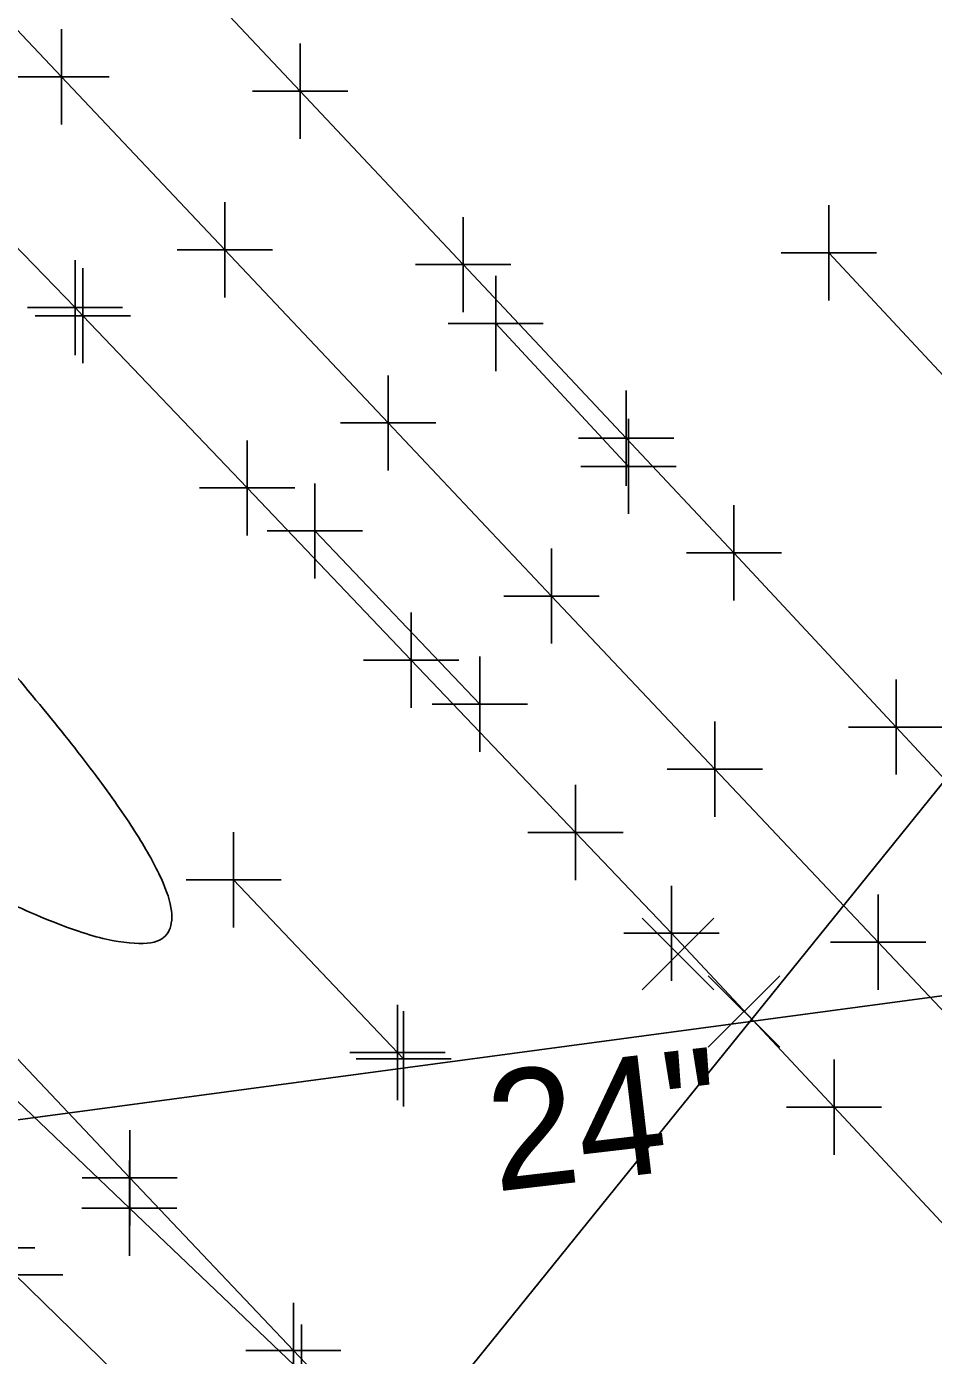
# Model space of a CAD drawing. Extents: x 0 to 1944463, y 0 to 420651.
# Drawn here: x 1943051.6 to 1943089.7, y 417577.1 to 417632.9 of the extents above; entities that cross this region are included whole.
import ezdxf

# ---------------------------------------------------------------- set-up
doc = ezdxf.new("R2010")
doc.units = 0
for name, color, linetype in [('SUR - DRG - Storm Sewer', 7, 'Continuous'), ('SUR - DRG - Storm Sewer Text', 7, 'Continuous'), ('SUR - DTM - Breaklines', 7, 'Continuous'), ('SUR - DTM - Breaklines - Points - Locators', 7, 'Continuous'), ('SUR - TR-CTRL - Pavement Marking', 7, 'Continuous'), ('SUR - TR-CTRL - Pavement Marking - Points - Locators', 7, 'Continuous'), ('SUR - TRAN - Features', 7, 'Continuous'), ('SUR - UTL - Low Wire Crossings', 7, 'Continuous'), ('SUR - UTL - Overhead Wire Crossings', 7, 'Continuous')]:
    doc.layers.add(name, color=color, linetype=linetype)

msp = doc.modelspace()

# ---------------------------------------------------------------- linework, layer by layer
at = {"layer": 'SUR - DRG - Storm Sewer'}
msp.add_lwpolyline([(1943028.86, 417583.99), (1943176.15, 417603.76)], dxfattribs=at)
msp.add_lwpolyline([(1943028.86, 417583.99), (1943176.15, 417603.76)], dxfattribs=at)
at = {"layer": 'SUR - DRG - Storm Sewer Text'}
msp.add_open_spline([(1943046.354, 417611.025), (1943066.77, 417588.782), (1943034.003, 417603.799), (1943030.081, 417585.371)], degree=2, dxfattribs=at)
at = {"layer": 'SUR - DTM - Breaklines'}
msp.add_lwpolyline([(1942946.552, 417728.765), (1942954.286, 417722.426), (1942962.02, 417716.086), (1942969.753, 417709.746), (1942977.487, 417703.406), (1942978.978, 417702.184), (1942986.336, 417695.412), (1942993.695, 417688.641), (1943001.053, 417681.869), (1943008.411, 417675.097), (1943014.847, 417669.175), (1943022.017, 417662.204), (1943029.187, 417655.234), (1943036.357, 417648.263), (1943039.321, 417645.382), (1943046.183, 417638.107), (1943053.044, 417630.833), (1943059.906, 417623.558), (1943066.767, 417616.284), (1943073.629, 417609.009), (1943080.49, 417601.734), (1943087.352, 417594.46), (1943094.213, 417587.185), (1943101.075, 417579.911)], dxfattribs=at)
at = {"layer": 'SUR - DTM - Breaklines - Points - Locators'}
for p, q in [((1943053.044, 417630.833), (1943053.044, 417632.833)), ((1943053.044, 417630.833), (1943051.044, 417630.833)), ((1943053.044, 417630.833), (1943055.044, 417630.833)), ((1943053.044, 417630.833), (1943053.044, 417628.833)), ((1943059.906, 417623.558), (1943059.906, 417625.558)), ((1943059.906, 417623.558), (1943057.906, 417623.558)), ((1943059.906, 417623.558), (1943061.906, 417623.558)), ((1943059.906, 417623.558), (1943059.906, 417621.558)), ((1943066.767, 417616.284), (1943066.767, 417618.284)), ((1943066.767, 417616.284), (1943064.767, 417616.284)), ((1943066.767, 417616.284), (1943068.767, 417616.284)), ((1943066.767, 417616.284), (1943066.767, 417614.284)), ((1943073.629, 417609.009), (1943073.629, 417611.009)), ((1943073.629, 417609.009), (1943071.629, 417609.009)), ((1943073.629, 417609.009), (1943075.629, 417609.009)), ((1943073.629, 417609.009), (1943073.629, 417607.009)), ((1943080.49, 417601.734), (1943080.49, 417603.734)), ((1943080.49, 417601.734), (1943078.49, 417601.734)), ((1943080.49, 417601.734), (1943082.49, 417601.734)), ((1943080.49, 417601.734), (1943080.49, 417599.734)), ((1943087.352, 417594.46), (1943087.352, 417596.46)), ((1943087.352, 417594.46), (1943085.352, 417594.46)), ((1943087.352, 417594.46), (1943089.352, 417594.46)), ((1943087.352, 417594.46), (1943087.352, 417592.46))]:
    msp.add_line(p, q, dxfattribs=at)
at = {"layer": 'SUR - TR-CTRL - Pavement Marking'}
for points in [[(1943056.227, 417637.514), (1943063.073, 417630.225), (1943069.92, 417622.936), (1943076.766, 417615.647), (1943081.296, 417610.823), (1943088.108, 417603.502), (1943094.919, 417596.18), (1943101.731, 417588.859), (1943108.542, 417581.537), (1943109.208, 417580.822), (1943116.02, 417573.5)], [(1943046.656, 417628.314), (1943053.612, 417621.13), (1943053.942, 417620.79), (1943060.84, 417613.55), (1943067.738, 417606.31), (1943074.636, 417599.07), (1943078.673, 417594.832), (1943085.5, 417587.526), (1943092.328, 417580.219), (1943099.155, 417572.913)], [(1943085.278, 417623.431), (1943092.013, 417616.205)], [(1943071.285, 417620.466), (1943076.862, 417614.459)], [(1943063.687, 417611.745), (1943070.621, 417604.466)], [(1943060.276, 417597.077), (1943067.163, 417589.827), (1943067.418, 417589.558)], [(1943049.034, 417591.82), (1943055.909, 417584.558), (1943062.785, 417577.297), (1943067.272, 417572.558), (1943074.12, 417565.271), (1943080.969, 417557.985), (1943087.818, 417550.698), (1943089.003, 417549.436), (1943095.803, 417542.105), (1943102.604, 417534.773), (1943109.404, 417527.441), (1943116.204, 417520.109), (1943117.838, 417518.348), (1943124.638, 417511.016), (1943131.439, 417503.684), (1943138.239, 417496.352), (1943145.039, 417489.02), (1943147.729, 417486.12), (1943154.51, 417478.77), (1943161.291, 417471.42), (1943168.072, 417464.071)], [(1943051.102, 417580.476), (1943058.249, 417573.482), (1943065.396, 417566.488), (1943072.543, 417559.494), (1943073.532, 417558.526), (1943080.415, 417551.273), (1943087.299, 417544.019), (1943094.182, 417536.765), (1943098.067, 417532.671), (1943104.874, 417525.345), (1943111.681, 417518.02), (1943118.488, 417510.694), (1943125.295, 417503.368), (1943132.102, 417496.043), (1943135.725, 417492.143), (1943142.532, 417484.817), (1943149.339, 417477.491), (1943156.146, 417470.166), (1943158.866, 417467.239), (1943165.702, 417459.94)]]:
    msp.add_lwpolyline(points, dxfattribs=at)
at = {"layer": 'SUR - TR-CTRL - Pavement Marking - Points - Locators'}
for p, q in [((1943063.073, 417630.225), (1943063.073, 417632.225)), ((1943063.073, 417630.225), (1943061.073, 417630.225)), ((1943063.073, 417630.225), (1943065.073, 417630.225)), ((1943063.073, 417630.225), (1943063.073, 417628.225)), ((1943085.278, 417623.431), (1943085.278, 417625.431)), ((1943069.92, 417622.936), (1943069.92, 417624.936)), ((1943085.278, 417623.431), (1943083.278, 417623.431)), ((1943085.278, 417623.431), (1943087.278, 417623.431)), ((1943085.278, 417623.431), (1943085.278, 417621.431)), ((1943053.612, 417621.13), (1943053.612, 417623.13)), ((1943069.92, 417622.936), (1943067.92, 417622.936)), ((1943069.92, 417622.936), (1943071.92, 417622.936)), ((1943069.92, 417622.936), (1943069.92, 417620.936)), ((1943053.942, 417620.79), (1943053.942, 417622.79)), ((1943071.285, 417620.466), (1943071.285, 417622.466)), ((1943053.612, 417621.13), (1943051.612, 417621.13)), ((1943053.942, 417620.79), (1943051.942, 417620.79)), ((1943053.612, 417621.13), (1943055.612, 417621.13)), ((1943053.612, 417621.13), (1943053.612, 417619.13)), ((1943053.942, 417620.79), (1943055.942, 417620.79)), ((1943053.942, 417620.79), (1943053.942, 417618.79)), ((1943071.285, 417620.466), (1943069.285, 417620.466)), ((1943071.285, 417620.466), (1943073.285, 417620.466)), ((1943071.285, 417620.466), (1943071.285, 417618.466)), ((1943076.766, 417615.647), (1943076.766, 417617.647)), ((1943076.862, 417614.459), (1943076.862, 417616.459)), ((1943076.766, 417615.647), (1943074.766, 417615.647)), ((1943076.766, 417615.647), (1943078.766, 417615.647)), ((1943076.766, 417615.647), (1943076.766, 417613.647)), ((1943060.84, 417613.55), (1943060.84, 417615.55)), ((1943076.862, 417614.459), (1943074.862, 417614.459)), ((1943076.862, 417614.459), (1943078.862, 417614.459)), ((1943076.862, 417614.459), (1943076.862, 417612.459)), ((1943060.84, 417613.55), (1943058.84, 417613.55)), ((1943060.84, 417613.55), (1943062.84, 417613.55)), ((1943060.84, 417613.55), (1943060.84, 417611.55)), ((1943063.687, 417611.745), (1943063.687, 417613.745)), ((1943081.296, 417610.823), (1943081.296, 417612.823)), ((1943063.687, 417611.745), (1943061.687, 417611.745)), ((1943063.687, 417611.745), (1943065.687, 417611.745)), ((1943063.687, 417611.745), (1943063.687, 417609.745)), ((1943081.296, 417610.823), (1943079.296, 417610.823)), ((1943081.296, 417610.823), (1943083.296, 417610.823)), ((1943081.296, 417610.823), (1943081.296, 417608.823)), ((1943067.738, 417606.31), (1943067.738, 417608.31)), ((1943067.738, 417606.31), (1943065.738, 417606.31)), ((1943067.738, 417606.31), (1943069.738, 417606.31)), ((1943067.738, 417606.31), (1943067.738, 417604.31)), ((1943070.621, 417604.466), (1943070.621, 417606.466)), ((1943088.108, 417603.502), (1943088.108, 417605.502)), ((1943070.621, 417604.466), (1943068.621, 417604.466)), ((1943070.621, 417604.466), (1943072.621, 417604.466)), ((1943070.621, 417604.466), (1943070.621, 417602.466)), ((1943088.108, 417603.502), (1943086.108, 417603.502)), ((1943088.108, 417603.502), (1943090.108, 417603.502)), ((1943088.108, 417603.502), (1943088.108, 417601.502)), ((1943074.636, 417599.07), (1943074.636, 417601.07)), ((1943060.276, 417597.077), (1943060.276, 417599.077)), ((1943074.636, 417599.07), (1943072.636, 417599.07)), ((1943074.636, 417599.07), (1943076.636, 417599.07)), ((1943074.636, 417599.07), (1943074.636, 417597.07)), ((1943060.276, 417597.077), (1943058.276, 417597.077)), ((1943060.276, 417597.077), (1943062.276, 417597.077)), ((1943060.276, 417597.077), (1943060.276, 417595.077)), ((1943078.673, 417594.832), (1943078.673, 417596.832)), ((1943078.673, 417594.832), (1943076.673, 417594.832)), ((1943078.673, 417594.832), (1943080.673, 417594.832)), ((1943078.673, 417594.832), (1943078.673, 417592.832)), ((1943067.163, 417589.827), (1943067.163, 417591.827)), ((1943067.418, 417589.558), (1943067.418, 417591.558)), ((1943067.163, 417589.827), (1943065.163, 417589.827)), ((1943067.418, 417589.558), (1943065.418, 417589.558)), ((1943067.163, 417589.827), (1943069.163, 417589.827)), ((1943067.163, 417589.827), (1943067.163, 417587.827)), ((1943067.418, 417589.558), (1943069.418, 417589.558)), ((1943067.418, 417589.558), (1943067.418, 417587.558)), ((1943085.5, 417587.526), (1943085.5, 417589.526)), ((1943085.5, 417587.526), (1943083.5, 417587.526)), ((1943085.5, 417587.526), (1943087.5, 417587.526)), ((1943085.5, 417587.526), (1943085.5, 417585.526)), ((1943049.918, 417581.615), (1943051.918, 417581.615)), ((1943051.102, 417580.476), (1943053.102, 417580.476))]:
    msp.add_line(p, q, dxfattribs=at)
at = {"layer": 'SUR - TRAN - Features'}
for p, q in [((1943055.909, 417584.558), (1943055.909, 417586.558)), ((1943055.894, 417583.284), (1943055.894, 417585.284)), ((1943055.909, 417584.558), (1943053.909, 417584.558)), ((1943055.909, 417584.558), (1943057.909, 417584.558)), ((1943055.909, 417584.558), (1943055.909, 417582.558)), ((1943055.894, 417583.284), (1943053.894, 417583.284)), ((1943055.894, 417583.284), (1943057.894, 417583.284)), ((1943055.894, 417583.284), (1943055.894, 417581.284)), ((1943062.785, 417577.297), (1943062.785, 417579.297)), ((1943063.133, 417576.386), (1943063.133, 417578.386)), ((1943062.785, 417577.297), (1943060.785, 417577.297)), ((1943062.785, 417577.297), (1943064.785, 417577.297)), ((1943062.785, 417577.297), (1943062.785, 417575.297))]:
    msp.add_line(p, q, dxfattribs=at)
msp.add_lwpolyline([(1943004.247, 417632.935), (1943011.481, 417626.031), (1943016.025, 417621.693), (1943023.182, 417614.709), (1943030.339, 417607.724), (1943034.176, 417603.979), (1943041.415, 417597.081), (1943048.654, 417590.183), (1943055.894, 417583.284), (1943063.133, 417576.386), (1943064.872, 417574.729)], dxfattribs=at)
at = {"layer": 'SUR - UTL - Low Wire Crossings'}
for p, q in [((1943077.445, 417595.463), (1943080.445, 417592.463)), ((1943080.445, 417595.463), (1943077.445, 417592.463)), ((1943078.945, 417593.963), (1943078.945, 417593.963)), ((1943080.218, 417593.042), (1943083.218, 417590.042)), ((1943083.218, 417593.042), (1943080.218, 417590.042)), ((1943081.718, 417591.542), (1943081.718, 417591.542))]:
    msp.add_line(p, q, dxfattribs=at)
at = {"layer": 'SUR - UTL - Overhead Wire Crossings'}
msp.add_lwpolyline([(1943055.95, 417558.92), (1943121.57, 417640.17)], dxfattribs=at)

# ---------------------------------------------------------------- texts
at = {"layer": 'SUR - DRG - Storm Sewer Text'}
msp.add_text('24"', height=5, rotation=6.6727, dxfattribs=at).set_placement((1943071.27, 417583.971))

doc.saveas('drawing.dxf')
